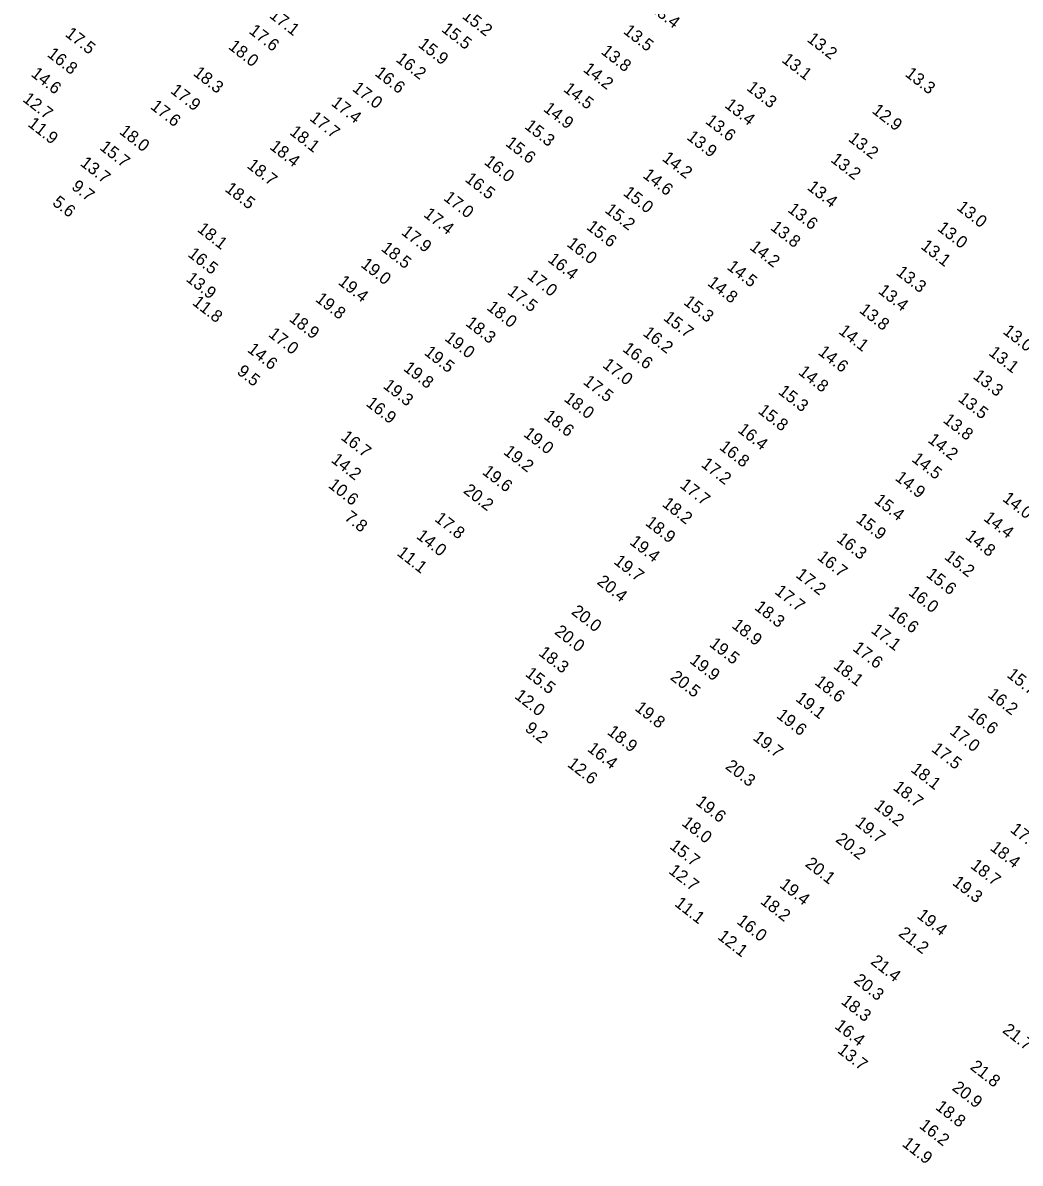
# Model space of a CAD drawing. Extents: x 1023796 to 1112670, y 656573 to 837340.
# Drawn here: x 1028893.6 to 1029302.2, y 821067.3 to 821534.6 of the extents above; entities that cross this region are included whole.
import ezdxf

# ---------------------------------------------------------------- set-up
doc = ezdxf.new("R2010")
doc.units = 0
doc.layers.add('V-TOPO-SOUN', color=7, linetype='Continuous')

msp = doc.modelspace()

# ---------------------------------------------------------------- texts
at = {"layer": 'V-TOPO-SOUN'}
for s, p in [('13.4 ', (1029150.09, 821540.01)), ('17.1 ', (1028994.26, 821536.99)), ('15.2 ', (1029073.24, 821536.74)), ('15.5 ', (1029064.78, 821531.32)), ('17.5 ', (1028910.59, 821529.37)), ('17.6 ', (1028985.87, 821530.6)), ('13.5 ', (1029139.27, 821530.56)), ('13.2 ', (1029214.52, 821527.24)), ('18.0 ', (1028977.46, 821524.23)), ('15.9 ', (1029055.2, 821525.03)), ('13.8 ', (1029130.15, 821522.18)), ('16.8 ', (1028903.25, 821521.06)), ('16.2 ', (1029046.1, 821519.03)), ('13.1 ', (1029204.19, 821518.78)), ('14.6 ', (1028896.58, 821513.02)), ('18.3 ', (1028963.05, 821513.35)), ('16.6 ', (1029037.45, 821513.29)), ('14.2 ', (1029122.8, 821514.89)), ('13.3 ', (1029254.73, 821513.02)), ('13.3 ', (1029189.77, 821507.32)), ('12.7 ', (1028893.16, 821502.68)), ('17.9 ', (1028953.7, 821506.16)), ('17.0 ', (1029028.21, 821507.04)), ('14.5 ', (1029114.73, 821506.81)), ('17.6 ', (1028945.52, 821499.67)), ('17.4 ', (1029019.57, 821501.06)), ('14.9 ', (1029106.51, 821498.73)), ('13.4 ', (1029180.83, 821500.2)), ('12.9 ', (1029241.15, 821497.98)), ('17.7 ', (1029010.74, 821494.91)), ('13.6 ', (1029172.93, 821493.67)), ('11.9 ', (1028895.27, 821492.52)), ('18.0 ', (1028932.75, 821489.43)), ('18.1 ', (1029002.53, 821489.16)), ('15.3 ', (1029098.8, 821491.58)), ('15.6 ', (1029090.96, 821484.58)), ('13.9 ', (1029165.27, 821487.13)), ('13.2 ', (1029231.45, 821486.46)), ('15.7 ', (1028924.71, 821482.92)), ('18.4 ', (1028994.36, 821483.18)), ('13.7 ', (1028916.75, 821476.4)), ('18.7 ', (1028985.07, 821475.46)), ('16.0 ', (1029082.25, 821476.93)), ('14.2 ', (1029155.18, 821478.42)), ('13.2 ', (1029224.23, 821477.91)), ('16.5 ', (1029074.37, 821469.92)), ('14.6 ', (1029147.25, 821471.47)), ('9.7', (1028913.16, 821466.75)), ('18.5 ', (1028976.04, 821465.88)), ('13.4 ', (1029214.62, 821466.54)), ('5.6', (1028905.34, 821460.26)), ('17.0 ', (1029065.61, 821462.22)), ('15.0 ', (1029139.19, 821464.22)), ('15.2 ', (1029131.69, 821457.22)), ('13.6 ', (1029206.59, 821457.45)), ('13.0 ', (1029275.88, 821458.3)), ('17.4 ', (1029057.46, 821455.46)), ('18.1 ', (1028964.68, 821449.39)), ('17.9 ', (1029048.33, 821448.15)), ('15.6 ', (1029124.17, 821450.3)), ('13.8 ', (1029199.53, 821450.11)), ('13.0 ', (1029267.93, 821449.76)), ('16.0 ', (1029116.13, 821443.35)), ('14.2 ', (1029191.04, 821442.02)), ('13.1 ', (1029261.13, 821442.37)), ('16.5 ', (1028960.84, 821439.16)), ('18.5 ', (1029040.03, 821441.5)), ('19.0 ', (1029031.72, 821434.86)), ('16.4 ', (1029108.34, 821436.96)), ('14.5 ', (1029181.74, 821433.91)), ('13.9 ', (1028960.08, 821429.05)), ('17.0 ', (1029099.87, 821430.12)), ('13.3 ', (1029251.04, 821431.65)), ('19.4 ', (1029022.42, 821427.75)), ('17.5 ', (1029091.77, 821423.75)), ('14.8 ', (1029173.75, 821427.33)), ('13.4 ', (1029243.68, 821424.09)), ('11.8 ', (1028962.69, 821419.37)), ('19.8 ', (1029013.13, 821420.75)), ('15.3 ', (1029163.96, 821419.5)), ('18.0 ', (1029083.32, 821417.31)), ('13.8 ', (1029235.91, 821416.2)), ('18.9 ', (1029002.33, 821412.69)), ('18.3 ', (1029074.65, 821410.84)), ('15.7 ', (1029155.66, 821413.09)), ('17.0 ', (1028993.85, 821406.35)), ('19.0 ', (1029066.05, 821404.76)), ('16.2 ', (1029147.28, 821406.77)), ('14.1 ', (1029227.47, 821407.57)), ('13.0 ', (1029294.81, 821407.52)), ('14.6 ', (1028985.22, 821400.07)), ('16.6 ', (1029138.96, 821400.32)), ('19.5 ', (1029057.69, 821398.86)), ('14.6 ', (1029219.07, 821398.98)), ('13.1 ', (1029288.98, 821398.73)), ('9.5', (1028980.97, 821391)), ('19.8 ', (1029049.17, 821392.4)), ('17.0 ', (1029130.77, 821393.73)), ('14.8 ', (1029210.97, 821390.83)), ('17.5 ', (1029122.81, 821386.86)), ('13.3 ', (1029282.55, 821389.14)), ('19.3 ', (1029040.86, 821385.19)), ('15.3 ', (1029202.73, 821382.83)), ('16.9 ', (1029033.86, 821377.96)), ('18.0 ', (1029114.95, 821379.92)), ('13.5 ', (1029276.39, 821379.88)), ('18.6 ', (1029106.69, 821372.63)), ('15.8 ', (1029194.44, 821374.95)), ('16.4 ', (1029186.11, 821367.16)), ('13.8 ', (1029270.26, 821371.15)), ('16.7 ', (1029023.55, 821364.13)), ('19.0 ', (1029098.35, 821365.47)), ('14.2 ', (1029264.03, 821363.03)), ('19.2 ', (1029090.17, 821358.14)), ('16.8 ', (1029178.58, 821360.1)), ('14.2 ', (1029019.54, 821354.85)), ('14.5 ', (1029257.46, 821355.15)), ('19.6 ', (1029081.46, 821349.95)), ('17.2 ', (1029171.13, 821353.02)), ('10.6 ', (1029018.37, 821344.48)), ('17.7 ', (1029162.45, 821344.45)), ('14.9 ', (1029250.63, 821347.47)), ('20.2 ', (1029073.73, 821342.26)), ('18.2 ', (1029155.2, 821336.78)), ('15.4 ', (1029242.05, 821338.19)), ('14.0 ', (1029294.61, 821338.97)), ('7.8', (1029024.98, 821331.21)), ('17.8 ', (1029061.95, 821330.71)), ('15.9 ', (1029234.6, 821330.36)), ('14.4 ', (1029286.86, 821330.97)), ('18.9 ', (1029148.28, 821329.05)), ('14.0 ', (1029054.47, 821323.63)), ('19.4 ', (1029141.87, 821321.21)), ('16.3 ', (1029226.65, 821322.35)), ('14.8 ', (1029279.37, 821323.51)), ('11.1 ', (1029046.52, 821316.67)), ('19.7 ', (1029135.37, 821313.24)), ('16.7 ', (1029218.7, 821314.96)), ('15.2 ', (1029270.83, 821315.13)), ('17.2 ', (1029209.92, 821307.71)), ('15.6 ', (1029263.36, 821307.84)), ('20.4 ', (1029128.5, 821304.89)), ('17.7 ', (1029201.32, 821300.91)), ('16.0 ', (1029256.07, 821300.47)), ('20.0 ', (1029117.96, 821292.63)), ('18.3 ', (1029193.03, 821294.45)), ('16.6 ', (1029247.91, 821292.14)), ('20.0 ', (1029111.08, 821284.43)), ('18.9 ', (1029183.73, 821286.99)), ('17.1 ', (1029240.75, 821284.98)), ('19.5 ', (1029174.49, 821279.37)), ('18.3 ', (1029104.55, 821275.73)), ('17.6 ', (1029233.24, 821277.64)), ('19.9 ', (1029166.45, 821272.58)), ('18.1 ', (1029225.31, 821270.41)), ('15.5 ', (1029099.09, 821267.2)), ('20.5 ', (1029158.5, 821265.79)), ('15.7 ', (1029296.42, 821266.77)), ('18.6 ', (1029217.68, 821263.75)), ('12.0 ', (1029094.73, 821258.09)), ('19.1 ', (1029209.87, 821257.02)), ('16.2 ', (1029288.55, 821258.6)), ('19.8 ', (1029144, 821253.14)), ('16.6 ', (1029280.4, 821250.67)), ('19.6 ', (1029202.03, 821250.1)), ('9.2', (1029098.97, 821244.72)), ('18.9 ', (1029132.67, 821243.36)), ('19.7 ', (1029192.37, 821241.04)), ('17.0 ', (1029272.98, 821243.5)), ('16.4 ', (1029124.52, 821236.46)), ('17.5 ', (1029265.53, 821236.33)), ('12.6 ', (1029116.32, 821230.15)), ('20.3 ', (1029181.06, 821229.24)), ('18.1 ', (1029257.06, 821227.99)), ('18.7 ', (1029249.77, 821220.61)), ('19.6 ', (1029168.94, 821214.54)), ('19.2 ', (1029241.99, 821212.99)), ('18.0 ', (1029163.19, 821206.02)), ('19.7 ', (1029234.23, 821206.02)), ('20.2 ', (1029226.24, 821199.32)), ('17.8 ', (1029297.78, 821203.32)), ('15.7 ', (1029158.24, 821196.51)), ('18.4 ', (1029289.54, 821195.88)), ('20.1 ', (1029213.77, 821189.27)), ('12.7 ', (1029157.85, 821186.4)), ('18.7 ', (1029281.53, 821188.55)), ('19.4 ', (1029203.29, 821180.64)), ('19.3 ', (1029274.11, 821181.63)), ('11.1 ', (1029160.29, 821173.01)), ('18.2 ', (1029195.41, 821173.97)), ('19.4 ', (1029259.58, 821168.08)), ('16.0 ', (1029185.72, 821165.77)), ('12.1 ', (1029177.92, 821159.47)), ('21.2 ', (1029252.03, 821160.74)), ('21.4 ', (1029240.59, 821149.25)), ('20.3 ', (1029233.68, 821141.55)), ('18.3 ', (1029228.45, 821132.92)), ('16.4 ', (1029225.87, 821122.85)), ('21.7 ', (1029294.61, 821121.14)), ('13.7 ', (1029226.98, 821112.89)), ('21.8 ', (1029281.35, 821106.09)), ('20.9 ', (1029273.99, 821097.53)), ('18.8 ', (1029267.15, 821089.66)), ('16.2 ', (1029260.51, 821082)), ('11.9 ', (1029253.51, 821074.6))]:
    msp.add_text(s, height=5, rotation=322, dxfattribs=at).set_placement(p)

doc.saveas('drawing.dxf')
